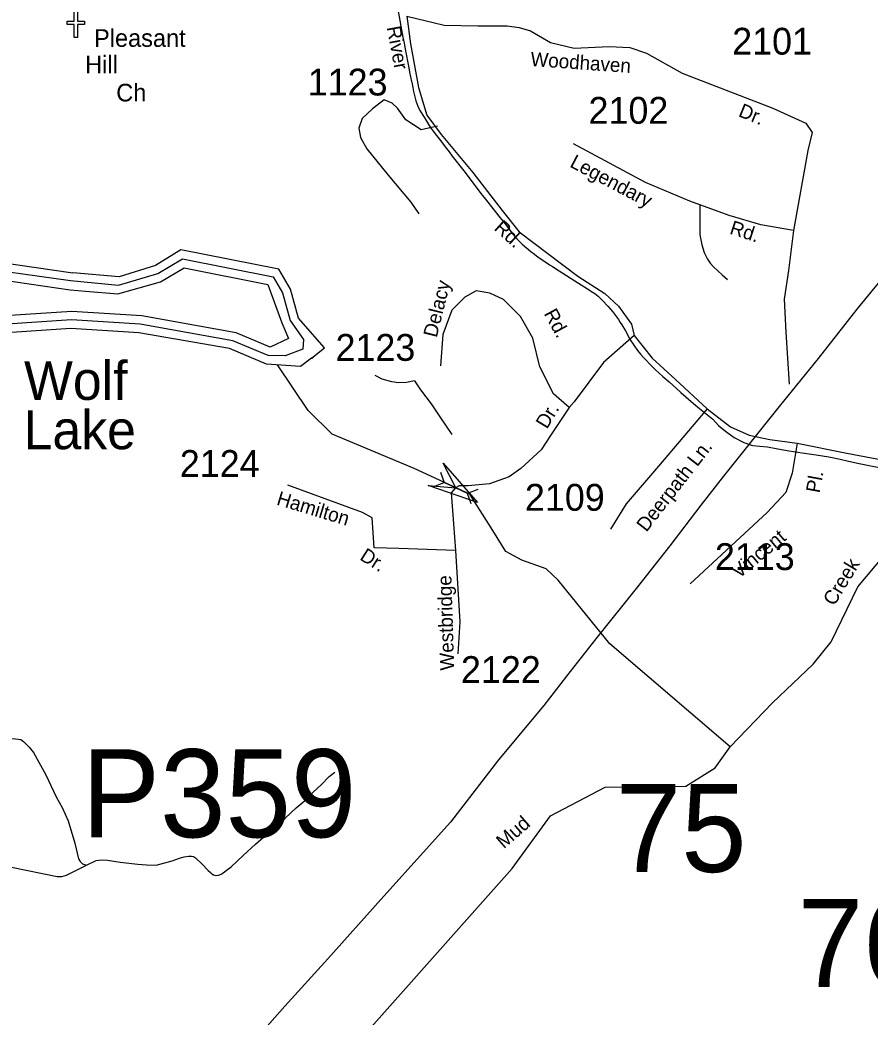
# Model space of a CAD drawing. Extents: x 884530 to 1028605, y 526725 to 653634.
# Drawn here: x 955309 to 959270, y 567041 to 571686 of the extents above; entities that cross this region are included whole.
import ezdxf

# ---------------------------------------------------------------- set-up
doc = ezdxf.new("R2010")
doc.units = 0
for name, color, linetype in [('Exist Boundary Political City Limit New', 7, 'Continuous'), ('Exist Cultural Church CELL', 7, 'Continuous'), ('Exist Cultural Church Label', 7, 'Continuous'), ('Exist Hydrographic Bay Label', 7, 'Continuous'), ('Exist Hydrographic Buffer Line', 7, 'Continuous'), ('Exist Hydrographic Creek Single Shore', 7, 'Continuous'), ('Exist Hydrographic Creek Single Shore Label', 7, 'Continuous'), ('Exist Hydrographic Dam on Pond Under 1500 Sq Ft CELL', 7, 'Continuous'), ('Exist Hydrographic Lake Shore Label', 7, 'Continuous'), ('Exist Road Non-System Type 51', 7, 'Continuous'), ('Exist Road Secondary Structure Pipe Attributed CELL', 7, 'Continuous'), ('Exist Road Secondary Structure Pipe CELL', 7, 'Continuous'), ('Exist Road Secondary Structure Pipe Number Label', 7, 'Continuous'), ('Exist Road Secondary Structure Standard Bridge Number Label', 7, 'Continuous'), ('Exist Road Secondary Type 51 Attributed', 7, 'Continuous'), ('Exist Road Secondary Type 51 Label', 7, 'Continuous'), ('Exist Road Secondary Type 51 Number Label', 7, 'Continuous'), ('Exist Utilities Electrical Transmission Line', 7, 'Continuous'), ('Map Preparation Boundary City Limit Buffer Line', 7, 'Continuous')]:
    doc.layers.add(name, color=color, linetype=linetype)

msp = doc.modelspace()

# ---------------------------------------------------------------- linework, layer by layer
at = {"layer": 'Exist Boundary Political City Limit New'}
for points in [[(957069.4, 571735.8), (957093.8, 571606.5), (957099.2, 571578.2), (957100.7, 571570.5), (957104.4, 571550.4), (957120.6, 571463.7), (957124.9, 571442.9), (957134.2, 571399.9), (957134.9, 571397.1), (957140.1, 571371.7), (957143.6, 571352.9), (957147.7, 571333.9), (957154.1, 571310.3)], [(957154.1, 571310.3), (957163, 571284.9), (957172.5, 571265.2), (957193.2, 571232.9), (957206.7, 571209.9), (957220.6, 571187.2), (957234.8, 571167.6), (957249.9, 571148.6), (957268.4, 571125.2), (957290.4, 571095.9), (957308.3, 571071.6), (957322.9, 571052.1), (957377.5, 570983), (957393.3, 570962.6), (957457.2, 570878.6), (957464.7, 570868.8), (957477.9, 570851.7), (957516.9, 570801.9), (957552.2, 570757.6), (957568.1, 570737.6), (957607.2, 570687.3), (957624.1, 570666.4), (957637.6, 570652.4), (957649.9, 570641.8), (957670.1, 570624.2), (957689.3, 570608.1), (957706.7, 570594.6), (957724.3, 570582.1), (957746.2, 570566.9), (957770.3, 570550.5), (957777.1, 570546.1), (957790.5, 570537.4), (957822.2, 570517.8), (957912.4, 570459.5), (957966.2, 570425.6), (957969.8, 570423.2), (957987.8, 570411.4), (958003.7, 570398.9), (958023.7, 570379.2), (958047.9, 570353.8), (958070.6, 570328), (958084.6, 570310.1), (958097.9, 570290.9), (958106.5, 570277.5), (958113.6, 570266.4), (958130.7, 570237.7), (958153, 570195.9), (958187.1, 570146.5), (958201.4, 570129.3), (958216.4, 570113.1), (958255.2, 570072.2), (958271, 570056.2), (958287.2, 570041), (958304.2, 570026.1), (958333.6, 570000), (958387.1, 569952.5), (958389.1, 569950.8), (958447.1, 569900.1), (958475.5, 569875.9), (958522.2, 569838.4), (958537.5, 569825.9), (958563.9, 569797.6), (958596.6, 569770), (958637.3, 569742), (958682.5, 569718.6), (958718.2, 569706.1), (958724.6, 569703.9), (958756.4, 569700.1), (958792.1, 569697.6), (958840.2, 569688.9), (958894, 569678.6), (958953.4, 569669.9), (959019.9, 569660.9), (959079, 569650.8), (959131.4, 569640.3), (959169.9, 569631.6), (959218.9, 569620.8), (959344.4, 569595.7)]]:
    msp.add_lwpolyline(points, dxfattribs=at)
at = {"layer": 'Exist Cultural Church CELL'}
msp.add_lwpolyline([(955634.2, 571756.8), (955577.3, 571756.7), (955577.3, 571680.6), (955609.3, 571680.6), (955609.3, 571664.6), (955577.3, 571664.6), (955577.3, 571604.4), (955561.3, 571604.4), (955561.3, 571664.6), (955529.3, 571664.6), (955529.3, 571680.6), (955561.3, 571680.6), (955561.3, 571756.7), (955503.6, 571756.8), (955503.6, 571863.3), (955634.2, 571863.3)], close=True, dxfattribs=at)
at = {"layer": 'Exist Hydrographic Bay Label'}
for points in [[(956667.1, 570111.5), (956728.4, 570159.6), (956606.9, 570296.5), (956569.7, 570431.7), (956514.7, 570524.8), (956059.3, 570616), (955939.9, 570542.9), (955771.5, 570490.5), (955555.2, 570508)], [(954487.4, 570324.2), (954505.7, 570361.8), (954846, 570548.5), (955030.7, 570584.2), (955555.2, 570508)], [(955546.1, 570248.9), (954900.5, 570206.1), (954538.5, 570256.3), (954486.6, 570324.6)], [(956667.1, 570111.5), (956615.9, 570072.4), (956457.8, 570082.9), (956285.1, 570155.3), (955862.5, 570229.4), (955546.1, 570248.9)]]:
    msp.add_lwpolyline(points, dxfattribs=at)
at = {"layer": 'Exist Hydrographic Buffer Line'}
for points in [[(956544.7, 570121.1), (956466.2, 570122.7), (956300.6, 570192.2), (955869.4, 570268.9), (955548.6, 570288.9), (954901.1, 570246.3), (954548, 570281.3), (954539.7, 570346.3), (954859.8, 570510.4), (955031.6, 570543.6), (955545.2, 570473.1), (955768.4, 570450.6), (955951.8, 570504.7), (956066.8, 570573.7), (956489.3, 570489), (956532.6, 570415.9), (956568.4, 570285.9), (956630, 570197.4), (956627.4, 570152.5), (956544.7, 570121.1)], [(955613.8, 570423.1), (955765.1, 570410.8), (955963.7, 570466.5), (956074.4, 570531.4), (956464, 570453.4), (956529.8, 570275.3), (956560.8, 570202.4), (956474.7, 570162.5), (956316.1, 570229.1), (955876.3, 570308.2), (955551, 570328.8), (954901.8, 570286.4), (954704.4, 570302.4), (954588, 570329.5), (954873.5, 570472.3), (955032.5, 570503.1), (955543.7, 570428.9), (955613.8, 570423.1)]]:
    msp.add_lwpolyline(points, dxfattribs=at)
at = {"layer": 'Exist Hydrographic Creek Single Shore'}
for points in [[(958618.4, 568300.1), (958815.1, 568504.7), (959006, 568685.1), (959089.7, 568789.1), (959212.8, 569046), (959415.6, 569287), (959510, 569490.8), (959628, 569592.8), (959766.6, 570173.5)], [(958618.4, 568300.1), (958058, 568780.7), (957816.7, 569076.8), (957761, 569129.8), (957647, 569169.6), (957572.8, 569209.4), (957511.8, 569307.6), (957405.7, 569477.4), (957145.9, 569596.8), (956764, 569756), (956652.7, 569867.4), (956509.5, 570079.7)], [(955669.1, 566216.4), (955840.4, 566226.2), (956226.8, 566546.6), (956588.7, 566644.3), (956734.5, 566756.3), (957602, 567733), (957780.9, 567979.4), (958035.5, 568112.1), (958412, 568117.4), (958548.4, 568203), (958618.4, 568300.1)]]:
    msp.add_lwpolyline(points, dxfattribs=at)
at = {"layer": 'Exist Hydrographic Dam on Pond Under 1500 Sq Ft CELL'}
msp.add_line((956677.1, 570116.8), (956668.8, 570110.3), dxfattribs=at)
msp.add_lwpolyline([(956676.5, 570116.3), (956669.5, 570110.8), (956669.4, 570111), (956676.3, 570116.4)], close=True, dxfattribs=at)
at = {"layer": 'Exist Road Non-System Type 51'}
for points in [[(957255.2, 571191.2), (957178.5, 571174.1), (957107.7, 571220.7), (957067.7, 571276.1), (957043.3, 571298.3), (957005.5, 571313.9), (956952.3, 571271.7), (956903.5, 571227.4), (956888, 571183), (956895.9, 571139.3), (956925.8, 571085.4), (957025.5, 570963.4), (957129.8, 570837), (957167.5, 570783.7)], [(958477.1, 570824.6), (958477, 570687.6), (958479.5, 570669.5), (958486.5, 570639.3), (958498, 570603.3), (958512.3, 570572.2), (958525.9, 570553.7), (958541.6, 570536.7), (958581, 570499.3), (958606.4, 570476.9)], [(957148.1, 570005.5), (957109.5, 569997.3), (957073.5, 569995.4), (957041.2, 570000), (956997.6, 570012.9), (956963.6, 570029.8)], [(957148.1, 570005.5), (957176.1, 569964), (957225.5, 569897.7), (957268.3, 569832.7), (957321, 569755.3)], [(955260.1, 568339.4), (955288.5, 568337.4), (955312.5, 568334), (955325.3, 568325.5), (955351.7, 568299.1), (955371.5, 568274.3), (955429.3, 568170.3), (955477.2, 568067.8), (955505.3, 568018.3), (955533.4, 567955.5), (955564.8, 567851.5), (955581.3, 567778.8), (955589.8, 567766.2), (955599.9, 567755.5), (955619.1, 567748.9)], [(955619.1, 567748.9), (955663.9, 567770.5), (955688.6, 567773.7), (955716.7, 567771.7), (955776.2, 567762.2), (955858.7, 567754.2), (955898.2, 567750.4), (955943.3, 567748.6), (956018.5, 567769.2), (956052.5, 567781.2), (956073.6, 567787.4), (956094.5, 567790.1), (956108.3, 567790.8), (956118, 567788.8), (956126.6, 567783.8), (956158.8, 567754), (956185.5, 567724.5), (956196.8, 567714.6), (956203.1, 567708.6), (956210.5, 567704.4), (956222, 567700.3), (956234.9, 567701.6), (956246.1, 567707.2), (956255.6, 567712.8), (956270.1, 567724.2), (956293.2, 567740.8), (956349.4, 567793.6), (956406.1, 567846.4), (956468.1, 567900.9), (956545.2, 567968.6), (956596.1, 568015.7), (956643, 568055.2), (956675.1, 568089.1), (956714.6, 568124.7), (956750.3, 568162.4), (956775.6, 568181.8)], [(955269.3, 567740.1), (955482.1, 567695.7), (955503.9, 567695.4), (955525.1, 567701.9), (955619.1, 567748.9)]]:
    msp.add_lwpolyline(points, dxfattribs=at)
at = {"layer": 'Exist Road Secondary Structure Pipe Attributed CELL'}
msp.add_lwpolyline([(957281.7, 569622.4), (957440.9, 569437.7), (957210.7, 569518), (957340.1, 569506.3)], close=True, dxfattribs=at)
at = {"layer": 'Exist Road Secondary Structure Pipe CELL'}
for p, q in [((957269.2, 569580), (957285.3, 569531.9)), ((957238.1, 569513.2), (957285.3, 569531.9)), ((957394.9, 569480.7), (957285.3, 569531.9)), ((957442.1, 569499.4), (957394.9, 569480.7)), ((957411, 569432.6), (957394.9, 569480.7))]:
    msp.add_line(p, q, dxfattribs=at)
at = {"layer": 'Exist Road Secondary Type 51 Attributed'}
for points in [[(957111.5, 571703.4), (957285.6, 571662), (957442.1, 571658.7), (957578.6, 571658.7), (957635.2, 571652), (957688.5, 571635.4), (957781.7, 571582.1), (957891.6, 571555.4), (958054.8, 571562.1), (958151.3, 571558.7), (958227.9, 571532.1), (958394.4, 571438.8), (958530.9, 571385.5), (958817.3, 571275.5), (958970.5, 571205.5), (959000.4, 571162.2), (958980.4, 571078.9), (958913.9, 570705.7)], [(957111.5, 571703.4), (957129.1, 571575.4), (957165.7, 571372.1), (957205.7, 571242.2), (957272.3, 571152.2), (957418.8, 570975.6), (957555.3, 570799), (957635.2, 570699.1), (957908.3, 570492.5), (958034.8, 570412.5), (958098.1, 570352.6), (958158, 570269.3), (958171.3, 570215.9)], [(958913.9, 570705.7), (958760.7, 570732.4), (958614.2, 570775.7), (958431, 570842.4), (958224.6, 570929), (957888.3, 571108.9)], [(958913.9, 570705.7), (958890.5, 570519.2), (958870.6, 570385.9), (958877.2, 570232.6), (958893.9, 569989.4)], [(957868.3, 569881.3), (957795, 569944.6), (957731.7, 570071.2), (957698.4, 570204.5), (957641.8, 570304.5), (957561.9, 570384.4), (957498.7, 570414.4), (957435.4, 570424.4), (957382.1, 570394.4), (957322.2, 570334.5), (957278.9, 570221.2), (957268.9, 570074.6)], [(958171.3, 570215.9), (958028.1, 570091.2), (957891.6, 569908), (957868.3, 569881.3)], [(958171.3, 570215.9), (958254.5, 570111.2), (958364.4, 570011.3), (958510.9, 569874.6)], [(957868.3, 569881.3), (957785, 569754.7), (957737.8, 569684.1), (957643.7, 569596.5), (957588, 569558), (957497.1, 569526.1), (957397.2, 569516.1), (957356, 569515.6), (957338.8, 569506.3), (957318.9, 569483.7), (957324.2, 569401.5), (957338.8, 569214.9)], [(958510.9, 569874.6), (958284.5, 569608.1), (958134.6, 569431.5), (958061.4, 569314.9)], [(958510.9, 569874.6), (958620.8, 569791.3), (958707.4, 569751.4), (958803.9, 569731.4), (958930.5, 569714.7)], [(958930.5, 569714.7), (958907.1, 569574.8), (958877.2, 569484.8), (958790.6, 569391.5), (958431.8, 569059.9)], [(958930.5, 569714.7), (959162.2, 569668.4), (959335.3, 569635.1), (959505.1, 569601.7)], [(957338.8, 569214.9), (957073.8, 569223.5), (956960.2, 569226.8), (956950.5, 569366.4), (956905, 569392.4), (956557.8, 569519)], [(957338.8, 569214.9), (957359.4, 568882.6), (957349.6, 568733.2)]]:
    msp.add_lwpolyline(points, dxfattribs=at)
at = {"layer": 'Exist Utilities Electrical Transmission Line'}
msp.add_lwpolyline([(959371.5, 570538.3), (959208.5, 570339.7), (959028.4, 570109.9), (958846.7, 569886.1), (958587.3, 569560.8), (958482.5, 569426.3), (958337.9, 569237.1), (958187.2, 569046.3), (957992.7, 568802.7), (957856.5, 568629.4), (957749.8, 568492.9), (957538.8, 568240.1), (957314.7, 567949.7), (956990, 567588.6), (956744.2, 567313), (956542.5, 567091.8), (956346.5, 566868.5)], dxfattribs=at)
at = {"layer": 'Map Preparation Boundary City Limit Buffer Line'}
for points in [[(957069.4, 571735.8), (957093.8, 571606.5), (957099.2, 571578.2), (957100.7, 571570.5), (957104.4, 571550.4), (957120.6, 571463.7), (957124.9, 571442.9), (957134.2, 571399.9), (957134.9, 571397.1), (957140.1, 571371.7), (957143.6, 571352.9), (957147.7, 571333.9), (957154.1, 571310.3)], [(957154.1, 571310.3), (957163, 571284.9), (957172.5, 571265.2), (957193.2, 571232.9), (957206.7, 571209.9), (957220.6, 571187.2), (957234.8, 571167.6), (957249.9, 571148.6), (957268.4, 571125.2), (957290.4, 571095.9), (957308.3, 571071.6), (957322.9, 571052.1), (957377.5, 570983), (957393.3, 570962.6), (957457.2, 570878.6), (957464.7, 570868.8), (957477.9, 570851.7), (957516.9, 570801.9), (957552.2, 570757.6), (957568.1, 570737.6), (957607.2, 570687.3), (957624.1, 570666.4), (957637.6, 570652.4), (957649.9, 570641.8), (957670.1, 570624.2), (957689.3, 570608.1), (957706.7, 570594.6), (957724.3, 570582.1), (957746.2, 570566.9), (957770.3, 570550.5), (957777.1, 570546.1), (957790.5, 570537.4), (957822.2, 570517.8), (957912.4, 570459.5), (957966.2, 570425.6), (957969.8, 570423.2), (957987.8, 570411.4), (958003.7, 570398.9), (958023.7, 570379.2), (958047.9, 570353.8), (958070.6, 570328), (958084.6, 570310.1), (958097.9, 570290.9), (958106.5, 570277.5), (958113.6, 570266.4), (958130.7, 570237.7), (958153, 570195.9), (958187.1, 570146.5), (958201.4, 570129.3), (958216.4, 570113.1), (958255.2, 570072.2), (958271, 570056.2), (958287.2, 570041), (958304.2, 570026.1), (958333.6, 570000), (958387.1, 569952.5), (958389.1, 569950.8), (958447.1, 569900.1), (958475.5, 569875.9), (958522.2, 569838.4), (958537.5, 569825.9), (958563.9, 569797.6), (958596.6, 569770), (958637.3, 569742), (958682.5, 569718.6), (958718.2, 569706.1), (958724.6, 569703.9), (958756.4, 569700.1), (958792.1, 569697.6), (958840.2, 569688.9), (958894, 569678.6), (958953.4, 569669.9), (959019.9, 569660.9), (959079, 569650.8), (959131.4, 569640.3), (959169.9, 569631.6), (959218.9, 569620.8), (959344.4, 569595.7)]]:
    msp.add_lwpolyline(points, dxfattribs=at)

# ---------------------------------------------------------------- texts
at = {"layer": 'Exist Cultural Church Label'}
for s, p in [('Pleasant', (955654.3, 571561.2)), ('Hill', (955612.8, 571437.8)), ('Ch', (955757.6, 571306.8))]:
    msp.add_text(s, height=82.02, dxfattribs=at).set_placement(p)
at = {"layer": 'Exist Hydrographic Creek Single Shore Label'}
for s, rotation, p in [('Creek', 58.6819, (959103.1, 568952.9)), ('Creek', 58.6819, (959103.1, 568952.9)), ('Mud', 41.1104, (957563.8, 567822.6)), ('Mud', 41.1104, (957563.8, 567822.6))]:
    msp.add_text(s, height=65.62, rotation=rotation, dxfattribs=at).set_placement(p)
at = {"layer": 'Exist Hydrographic Lake Shore Label'}
for s, p in [('Wolf', (955327.8, 569916.4)), ('Wolf', (955327.8, 569916.4)), ('Lake', (955326.1, 569686.8)), ('Lake', (955326.1, 569686.8))]:
    msp.add_text(s, height=180.45, dxfattribs=at).set_placement(p)
at = {"layer": 'Exist Road Secondary Structure Pipe Number Label'}
msp.add_text('P359', height=410.1, dxfattribs=at).set_placement((955595.9, 567878.8))
at = {"layer": 'Exist Road Secondary Structure Standard Bridge Number Label'}
for s, p in [('75', (958085, 567717.2)), ('76', (958933.3, 567181.9))]:
    msp.add_text(s, height=410.1, dxfattribs=at).set_placement(p)
at = {"layer": 'Exist Road Secondary Type 51 Label'}
for s, height, rotation, p in [('River', 65.62, 280.6149, (957017.8, 571652.2)), ('Woodhaven', 65.62, 355.9839, (957686.4, 571472.2)), ('Dr.', 65.62, 337.7553, (958652.9, 571239.1)), ('Legendary', 65.62, 332.0936, (957867, 571004.5)), ('Rd.', 65.62, 317.7677, (957514.6, 570711.9)), ('Rd.', 65.62, 342.1552, (958612.1, 570691.3)), ('Delacy', 65.62, 76.1159, (957251, 570203.7)), ('Rd.', 65.62, 298.5192, (957748.8, 570318.9)), ('Dr.', 65.62, 58.7926, (957764.5, 569777.4)), ('Deerpath Ln.', 65.617, 52.1383, (958228.2, 569297.6)), ('Pl.', 65.62, 79.6324, (959035.4, 569479.7)), ('Hamilton', 65.62, 343.2305, (956500.9, 569429.3)), ('Vincent', 65.62, 39.6423, (958659, 569080.8)), ('Dr.', 65.62, 327.4838, (956888.2, 569174.9)), ('Westbridge', 65.62, 91.7701, (957332.9, 568656.8))]:
    msp.add_text(s, height=height, rotation=rotation, dxfattribs=at).set_placement(p)
at = {"layer": 'Exist Road Secondary Type 51 Number Label'}
for s, p in [('2101', (958627.9, 571524.8)), ('1123', (956650, 571334.5)), ('2102', (957958.4, 571202.8)), ('2123', (956779.4, 570098.4)), ('2124', (956053.9, 569557.7)), ('2109', (957662.1, 569400)), ('2113', (958547.5, 569123.8)), ('2122', (957364, 568597.6))]:
    msp.add_text(s, height=125, dxfattribs=at).set_placement(p)

doc.saveas('drawing.dxf')
